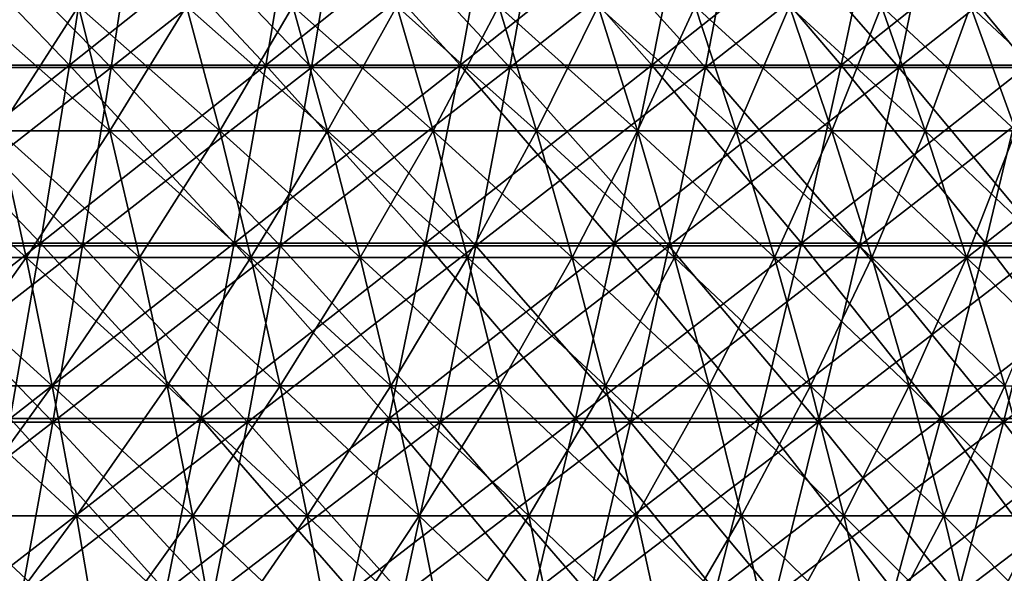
# Model space of a CAD drawing. Header units: millimetres. Extents: x -125 to 125, y -45 to 4025.
# Tile 657 of 755: x 32 to 48, y 3960 to 3969. Entities that reach past the tile are written whole.
import ezdxf

# ---------------------------------------------------------------- set-up
doc = ezdxf.new("R2010")
doc.units = ezdxf.units.MM
doc.header["$LTSCALE"] = 6.999206
for name, color, linetype in [('21', 7, 'CONTINUOUS'), ('22', 7, 'CONTINUOUS'), ('23', 7, 'CONTINUOUS'), ('24', 7, 'CONTINUOUS'), ('26', 7, 'CONTINUOUS'), ('27', 7, 'CONTINUOUS')]:
    doc.layers.add(name, color=color, linetype=linetype)

msp = doc.modelspace()

# ---------------------------------------------------------------- linework, layer by layer
at = {"layer": '21', "color": 7, "linetype": 'CONTINUOUS'}
for points in [[(30.471, 3968.19, 107.094), (33.754, 3968.19, 106.105), (30.868, 3971.128, 108.489), (30.471, 3968.19, 107.094)], [(30.868, 3971.128, 108.489), (33.754, 3968.19, 106.105), (34.194, 3971.128, 107.487), (30.868, 3971.128, 108.489)], [(33.754, 3968.19, 106.105), (37.006, 3968.19, 105.015), (34.194, 3971.128, 107.487), (33.754, 3968.19, 106.105)], [(34.194, 3971.128, 107.487), (37.006, 3968.19, 105.015), (37.488, 3971.128, 106.383), (34.194, 3971.128, 107.487)], [(37.006, 3968.19, 105.015), (40.222, 3968.19, 103.826), (37.488, 3971.128, 106.383), (37.006, 3968.19, 105.015)], [(37.488, 3971.128, 106.383), (40.222, 3968.19, 103.826), (40.746, 3971.128, 105.178), (37.488, 3971.128, 106.383)], [(40.222, 3968.19, 103.826), (43.401, 3968.19, 102.538), (40.746, 3971.128, 105.178), (40.222, 3968.19, 103.826)], [(40.746, 3971.128, 105.178), (43.401, 3968.19, 102.538), (43.966, 3971.128, 103.874), (40.746, 3971.128, 105.178)], [(43.401, 3968.19, 102.538), (46.538, 3968.19, 101.153), (43.966, 3971.128, 103.874), (43.401, 3968.19, 102.538)], [(43.966, 3971.128, 103.874), (46.538, 3968.19, 101.153), (47.144, 3971.128, 102.471), (43.966, 3971.128, 103.874)], [(46.538, 3968.19, 101.153), (49.631, 3968.19, 99.672), (47.144, 3971.128, 102.471), (46.538, 3968.19, 101.153)], [(47.144, 3971.128, 102.471), (49.631, 3968.19, 99.672), (50.277, 3971.128, 100.97), (47.144, 3971.128, 102.471)], [(30.053, 3965.291, 105.625), (33.291, 3965.291, 104.65), (30.471, 3968.19, 107.094), (30.053, 3965.291, 105.625)], [(30.471, 3968.19, 107.094), (33.291, 3965.291, 104.65), (33.754, 3968.19, 106.105), (30.471, 3968.19, 107.094)], [(33.291, 3965.291, 104.65), (36.498, 3965.291, 103.575), (33.754, 3968.19, 106.105), (33.291, 3965.291, 104.65)], [(33.754, 3968.19, 106.105), (36.498, 3965.291, 103.575), (37.006, 3968.19, 105.015), (33.754, 3968.19, 106.105)], [(36.498, 3965.291, 103.575), (39.671, 3965.291, 102.402), (37.006, 3968.19, 105.015), (36.498, 3965.291, 103.575)], [(37.006, 3968.19, 105.015), (39.671, 3965.291, 102.402), (40.222, 3968.19, 103.826), (37.006, 3968.19, 105.015)], [(39.671, 3965.291, 102.402), (42.805, 3965.291, 101.131), (40.222, 3968.19, 103.826), (39.671, 3965.291, 102.402)], [(40.222, 3968.19, 103.826), (42.805, 3965.291, 101.131), (43.401, 3968.19, 102.538), (40.222, 3968.19, 103.826)], [(42.805, 3965.291, 101.131), (45.899, 3965.291, 99.765), (43.401, 3968.19, 102.538), (42.805, 3965.291, 101.131)], [(43.401, 3968.19, 102.538), (45.899, 3965.291, 99.765), (46.538, 3968.19, 101.153), (43.401, 3968.19, 102.538)], [(45.899, 3965.291, 99.765), (48.95, 3965.291, 98.305), (46.538, 3968.19, 101.153), (45.899, 3965.291, 99.765)], [(46.538, 3968.19, 101.153), (48.95, 3965.291, 98.305), (49.631, 3968.19, 99.672), (46.538, 3968.19, 101.153)], [(29.614, 3962.434, 104.084), (32.806, 3962.434, 103.122), (30.053, 3965.291, 105.625), (29.614, 3962.434, 104.084)], [(30.053, 3965.291, 105.625), (32.806, 3962.434, 103.122), (33.291, 3965.291, 104.65), (30.053, 3965.291, 105.625)], [(32.806, 3962.434, 103.122), (35.966, 3962.434, 102.063), (33.291, 3965.291, 104.65), (32.806, 3962.434, 103.122)], [(33.291, 3965.291, 104.65), (35.966, 3962.434, 102.063), (36.498, 3965.291, 103.575), (33.291, 3965.291, 104.65)], [(35.966, 3962.434, 102.063), (39.092, 3962.434, 100.907), (36.498, 3965.291, 103.575), (35.966, 3962.434, 102.063)], [(36.498, 3965.291, 103.575), (39.092, 3962.434, 100.907), (39.671, 3965.291, 102.402), (36.498, 3965.291, 103.575)], [(39.092, 3962.434, 100.907), (42.181, 3962.434, 99.656), (39.671, 3965.291, 102.402), (39.092, 3962.434, 100.907)], [(39.671, 3965.291, 102.402), (42.181, 3962.434, 99.656), (42.805, 3965.291, 101.131), (39.671, 3965.291, 102.402)], [(42.181, 3962.434, 99.656), (45.229, 3962.434, 98.309), (42.805, 3965.291, 101.131), (42.181, 3962.434, 99.656)], [(42.805, 3965.291, 101.131), (45.229, 3962.434, 98.309), (45.899, 3965.291, 99.765), (42.805, 3965.291, 101.131)], [(45.229, 3962.434, 98.309), (48.235, 3962.434, 96.87), (45.899, 3965.291, 99.765), (45.229, 3962.434, 98.309)], [(45.899, 3965.291, 99.765), (48.235, 3962.434, 96.87), (48.95, 3965.291, 98.305), (45.899, 3965.291, 99.765)], [(48.235, 3962.434, 96.87), (51.196, 3962.434, 95.339), (48.95, 3965.291, 98.305), (48.235, 3962.434, 96.87)], [(29.155, 3959.619, 102.471), (32.297, 3959.619, 101.524), (29.614, 3962.434, 104.084), (29.155, 3959.619, 102.471)], [(29.614, 3962.434, 104.084), (32.297, 3959.619, 101.524), (32.806, 3962.434, 103.122), (29.614, 3962.434, 104.084)], [(32.297, 3959.619, 101.524), (35.408, 3959.619, 100.482), (32.806, 3962.434, 103.122), (32.297, 3959.619, 101.524)], [(32.806, 3962.434, 103.122), (35.408, 3959.619, 100.482), (35.966, 3962.434, 102.063), (32.806, 3962.434, 103.122)], [(35.408, 3959.619, 100.482), (38.486, 3959.619, 99.344), (35.966, 3962.434, 102.063), (35.408, 3959.619, 100.482)], [(35.966, 3962.434, 102.063), (38.486, 3959.619, 99.344), (39.092, 3962.434, 100.907), (35.966, 3962.434, 102.063)], [(38.486, 3959.619, 99.344), (41.527, 3959.619, 98.111), (39.092, 3962.434, 100.907), (38.486, 3959.619, 99.344)], [(39.092, 3962.434, 100.907), (41.527, 3959.619, 98.111), (42.181, 3962.434, 99.656), (39.092, 3962.434, 100.907)], [(41.527, 3959.619, 98.111), (44.529, 3959.619, 96.786), (42.181, 3962.434, 99.656), (41.527, 3959.619, 98.111)], [(42.181, 3962.434, 99.656), (44.529, 3959.619, 96.786), (45.229, 3962.434, 98.309), (42.181, 3962.434, 99.656)], [(44.529, 3959.619, 96.786), (47.488, 3959.619, 95.369), (45.229, 3962.434, 98.309), (44.529, 3959.619, 96.786)], [(45.229, 3962.434, 98.309), (47.488, 3959.619, 95.369), (48.235, 3962.434, 96.87), (45.229, 3962.434, 98.309)], [(47.488, 3959.619, 95.369), (50.402, 3959.619, 93.861), (48.235, 3962.434, 96.87), (47.488, 3959.619, 95.369)], [(48.235, 3962.434, 96.87), (50.402, 3959.619, 93.861), (51.196, 3962.434, 95.339), (48.235, 3962.434, 96.87)]]:
    msp.add_3dface(points, dxfattribs=at)
at = {"layer": '22', "color": 7, "linetype": 'CONTINUOUS'}
for points in [[(33.754, 3968.19, -106.105), (30.471, 3968.19, -107.094), (34.194, 3971.128, -107.487), (33.754, 3968.19, -106.105)], [(34.194, 3971.128, -107.487), (30.471, 3968.19, -107.094), (30.868, 3971.128, -108.489), (34.194, 3971.128, -107.487)], [(37.006, 3968.19, -105.015), (33.754, 3968.19, -106.105), (37.488, 3971.128, -106.383), (37.006, 3968.19, -105.015)], [(37.488, 3971.128, -106.383), (33.754, 3968.19, -106.105), (34.194, 3971.128, -107.487), (37.488, 3971.128, -106.383)], [(40.222, 3968.19, -103.826), (37.006, 3968.19, -105.015), (40.746, 3971.128, -105.178), (40.222, 3968.19, -103.826)], [(40.746, 3971.128, -105.178), (37.006, 3968.19, -105.015), (37.488, 3971.128, -106.383), (40.746, 3971.128, -105.178)], [(43.401, 3968.19, -102.538), (40.222, 3968.19, -103.826), (43.966, 3971.128, -103.874), (43.401, 3968.19, -102.538)], [(43.966, 3971.128, -103.874), (40.222, 3968.19, -103.826), (40.746, 3971.128, -105.178), (43.966, 3971.128, -103.874)], [(46.538, 3968.19, -101.153), (43.401, 3968.19, -102.538), (47.144, 3971.128, -102.471), (46.538, 3968.19, -101.153)], [(47.144, 3971.128, -102.471), (43.401, 3968.19, -102.538), (43.966, 3971.128, -103.874), (47.144, 3971.128, -102.471)], [(49.631, 3968.19, -99.672), (46.538, 3968.19, -101.153), (50.277, 3971.128, -100.97), (49.631, 3968.19, -99.672)], [(50.277, 3971.128, -100.97), (46.538, 3968.19, -101.153), (47.144, 3971.128, -102.471), (50.277, 3971.128, -100.97)], [(33.291, 3965.291, -104.65), (30.053, 3965.291, -105.625), (33.754, 3968.19, -106.105), (33.291, 3965.291, -104.65)], [(33.754, 3968.19, -106.105), (30.053, 3965.291, -105.625), (30.471, 3968.19, -107.094), (33.754, 3968.19, -106.105)], [(36.498, 3965.291, -103.575), (33.291, 3965.291, -104.65), (37.006, 3968.19, -105.015), (36.498, 3965.291, -103.575)], [(37.006, 3968.19, -105.015), (33.291, 3965.291, -104.65), (33.754, 3968.19, -106.105), (37.006, 3968.19, -105.015)], [(39.671, 3965.291, -102.402), (36.498, 3965.291, -103.575), (40.222, 3968.19, -103.826), (39.671, 3965.291, -102.402)], [(40.222, 3968.19, -103.826), (36.498, 3965.291, -103.575), (37.006, 3968.19, -105.015), (40.222, 3968.19, -103.826)], [(42.805, 3965.291, -101.131), (39.671, 3965.291, -102.402), (43.401, 3968.19, -102.538), (42.805, 3965.291, -101.131)], [(43.401, 3968.19, -102.538), (39.671, 3965.291, -102.402), (40.222, 3968.19, -103.826), (43.401, 3968.19, -102.538)], [(45.899, 3965.291, -99.765), (42.805, 3965.291, -101.131), (46.538, 3968.19, -101.153), (45.899, 3965.291, -99.765)], [(46.538, 3968.19, -101.153), (42.805, 3965.291, -101.131), (43.401, 3968.19, -102.538), (46.538, 3968.19, -101.153)], [(48.95, 3965.291, -98.305), (45.899, 3965.291, -99.765), (49.631, 3968.19, -99.672), (48.95, 3965.291, -98.305)], [(49.631, 3968.19, -99.672), (45.899, 3965.291, -99.765), (46.538, 3968.19, -101.153), (49.631, 3968.19, -99.672)], [(32.806, 3962.434, -103.122), (29.614, 3962.434, -104.084), (33.291, 3965.291, -104.65), (32.806, 3962.434, -103.122)], [(33.291, 3965.291, -104.65), (29.614, 3962.434, -104.084), (30.053, 3965.291, -105.625), (33.291, 3965.291, -104.65)], [(35.966, 3962.434, -102.063), (32.806, 3962.434, -103.122), (36.498, 3965.291, -103.575), (35.966, 3962.434, -102.063)], [(36.498, 3965.291, -103.575), (32.806, 3962.434, -103.122), (33.291, 3965.291, -104.65), (36.498, 3965.291, -103.575)], [(39.092, 3962.434, -100.907), (35.966, 3962.434, -102.063), (39.671, 3965.291, -102.402), (39.092, 3962.434, -100.907)], [(39.671, 3965.291, -102.402), (35.966, 3962.434, -102.063), (36.498, 3965.291, -103.575), (39.671, 3965.291, -102.402)], [(42.181, 3962.434, -99.656), (39.092, 3962.434, -100.907), (42.805, 3965.291, -101.131), (42.181, 3962.434, -99.656)], [(42.805, 3965.291, -101.131), (39.092, 3962.434, -100.907), (39.671, 3965.291, -102.402), (42.805, 3965.291, -101.131)], [(45.229, 3962.434, -98.309), (42.181, 3962.434, -99.656), (45.899, 3965.291, -99.765), (45.229, 3962.434, -98.309)], [(45.899, 3965.291, -99.765), (42.181, 3962.434, -99.656), (42.805, 3965.291, -101.131), (45.899, 3965.291, -99.765)], [(48.235, 3962.434, -96.87), (45.229, 3962.434, -98.309), (48.95, 3965.291, -98.305), (48.235, 3962.434, -96.87)], [(48.95, 3965.291, -98.305), (45.229, 3962.434, -98.309), (45.899, 3965.291, -99.765), (48.95, 3965.291, -98.305)], [(51.196, 3962.434, -95.339), (48.235, 3962.434, -96.87), (51.954, 3965.291, -96.75), (51.196, 3962.434, -95.339)], [(51.954, 3965.291, -96.75), (48.235, 3962.434, -96.87), (48.95, 3965.291, -98.305), (51.954, 3965.291, -96.75)], [(32.297, 3959.619, -101.524), (29.155, 3959.619, -102.471), (32.806, 3962.434, -103.122), (32.297, 3959.619, -101.524)], [(32.806, 3962.434, -103.122), (29.155, 3959.619, -102.471), (29.614, 3962.434, -104.084), (32.806, 3962.434, -103.122)], [(35.408, 3959.619, -100.482), (32.297, 3959.619, -101.524), (35.966, 3962.434, -102.063), (35.408, 3959.619, -100.482)], [(35.966, 3962.434, -102.063), (32.297, 3959.619, -101.524), (32.806, 3962.434, -103.122), (35.966, 3962.434, -102.063)], [(38.486, 3959.619, -99.344), (35.408, 3959.619, -100.482), (39.092, 3962.434, -100.907), (38.486, 3959.619, -99.344)], [(39.092, 3962.434, -100.907), (35.408, 3959.619, -100.482), (35.966, 3962.434, -102.063), (39.092, 3962.434, -100.907)], [(41.527, 3959.619, -98.111), (38.486, 3959.619, -99.344), (42.181, 3962.434, -99.656), (41.527, 3959.619, -98.111)], [(42.181, 3962.434, -99.656), (38.486, 3959.619, -99.344), (39.092, 3962.434, -100.907), (42.181, 3962.434, -99.656)], [(44.529, 3959.619, -96.786), (41.527, 3959.619, -98.111), (45.229, 3962.434, -98.309), (44.529, 3959.619, -96.786)], [(45.229, 3962.434, -98.309), (41.527, 3959.619, -98.111), (42.181, 3962.434, -99.656), (45.229, 3962.434, -98.309)], [(47.488, 3959.619, -95.369), (44.529, 3959.619, -96.786), (48.235, 3962.434, -96.87), (47.488, 3959.619, -95.369)], [(48.235, 3962.434, -96.87), (44.529, 3959.619, -96.786), (45.229, 3962.434, -98.309), (48.235, 3962.434, -96.87)], [(50.402, 3959.619, -93.861), (47.488, 3959.619, -95.369), (51.196, 3962.434, -95.339), (50.402, 3959.619, -93.861)], [(51.196, 3962.434, -95.339), (47.488, 3959.619, -95.369), (48.235, 3962.434, -96.87), (51.196, 3962.434, -95.339)]]:
    msp.add_3dface(points, dxfattribs=at)
at = {"layer": '23', "color": 7, "linetype": 'CONTINUOUS'}
for points in [[(29.86, 3968.223, -104.947), (33.078, 3968.223, -103.977), (30.263, 3971.152, -106.365), (29.86, 3968.223, -104.947)], [(30.263, 3971.152, -106.365), (33.078, 3968.223, -103.977), (33.525, 3971.152, -105.382), (30.263, 3971.152, -106.365)], [(33.078, 3968.223, -103.977), (36.264, 3968.223, -102.909), (33.525, 3971.152, -105.382), (33.078, 3968.223, -103.977)], [(33.525, 3971.152, -105.382), (36.264, 3968.223, -102.909), (36.754, 3971.152, -104.3), (33.525, 3971.152, -105.382)], [(36.264, 3968.223, -102.909), (39.416, 3968.223, -101.744), (36.754, 3971.152, -104.3), (36.264, 3968.223, -102.909)], [(36.754, 3971.152, -104.3), (39.416, 3968.223, -101.744), (39.948, 3971.152, -103.119), (36.754, 3971.152, -104.3)], [(39.416, 3968.223, -101.744), (42.53, 3968.223, -100.482), (39.948, 3971.152, -103.119), (39.416, 3968.223, -101.744)], [(39.948, 3971.152, -103.119), (42.53, 3968.223, -100.482), (43.105, 3971.152, -101.84), (39.948, 3971.152, -103.119)], [(42.53, 3968.223, -100.482), (45.604, 3968.223, -99.124), (43.105, 3971.152, -101.84), (42.53, 3968.223, -100.482)], [(43.105, 3971.152, -101.84), (45.604, 3968.223, -99.124), (46.221, 3971.152, -100.464), (43.105, 3971.152, -101.84)], [(45.604, 3968.223, -99.124), (48.635, 3968.223, -97.673), (46.221, 3971.152, -100.464), (45.604, 3968.223, -99.124)], [(46.221, 3971.152, -100.464), (48.635, 3968.223, -97.673), (49.293, 3971.152, -98.993), (46.221, 3971.152, -100.464)], [(29.435, 3965.335, -103.454), (32.607, 3965.335, -102.498), (29.86, 3968.223, -104.947), (29.435, 3965.335, -103.454)], [(29.86, 3968.223, -104.947), (32.607, 3965.335, -102.498), (33.078, 3968.223, -103.977), (29.86, 3968.223, -104.947)], [(32.607, 3965.335, -102.498), (35.748, 3965.335, -101.445), (33.078, 3968.223, -103.977), (32.607, 3965.335, -102.498)], [(33.078, 3968.223, -103.977), (35.748, 3965.335, -101.445), (36.264, 3968.223, -102.909), (33.078, 3968.223, -103.977)], [(35.748, 3965.335, -101.445), (38.855, 3965.335, -100.297), (36.264, 3968.223, -102.909), (35.748, 3965.335, -101.445)], [(36.264, 3968.223, -102.909), (38.855, 3965.335, -100.297), (39.416, 3968.223, -101.744), (36.264, 3968.223, -102.909)], [(38.855, 3965.335, -100.297), (41.925, 3965.335, -99.052), (39.416, 3968.223, -101.744), (38.855, 3965.335, -100.297)], [(39.416, 3968.223, -101.744), (41.925, 3965.335, -99.052), (42.53, 3968.223, -100.482), (39.416, 3968.223, -101.744)], [(41.925, 3965.335, -99.052), (44.956, 3965.335, -97.714), (42.53, 3968.223, -100.482), (41.925, 3965.335, -99.052)], [(42.53, 3968.223, -100.482), (44.956, 3965.335, -97.714), (45.604, 3968.223, -99.124), (42.53, 3968.223, -100.482)], [(44.956, 3965.335, -97.714), (47.944, 3965.335, -96.284), (45.604, 3968.223, -99.124), (44.956, 3965.335, -97.714)], [(45.604, 3968.223, -99.124), (47.944, 3965.335, -96.284), (48.635, 3968.223, -97.673), (45.604, 3968.223, -99.124)], [(47.944, 3965.335, -96.284), (50.886, 3965.335, -94.761), (48.635, 3968.223, -97.673), (47.944, 3965.335, -96.284)], [(29.435, 3965.335, -103.454), (32.113, 3962.489, -100.946), (32.607, 3965.335, -102.498), (29.435, 3965.335, -103.454)], [(32.113, 3962.489, -100.946), (35.207, 3962.489, -99.91), (32.607, 3965.335, -102.498), (32.113, 3962.489, -100.946)], [(32.607, 3965.335, -102.498), (35.207, 3962.489, -99.91), (35.748, 3965.335, -101.445), (32.607, 3965.335, -102.498)], [(35.207, 3962.489, -99.91), (38.267, 3962.489, -98.778), (35.748, 3965.335, -101.445), (35.207, 3962.489, -99.91)], [(35.748, 3965.335, -101.445), (38.267, 3962.489, -98.778), (38.855, 3965.335, -100.297), (35.748, 3965.335, -101.445)], [(38.267, 3962.489, -98.778), (41.291, 3962.489, -97.553), (38.855, 3965.335, -100.297), (38.267, 3962.489, -98.778)], [(38.855, 3965.335, -100.297), (41.291, 3962.489, -97.553), (41.925, 3965.335, -99.052), (38.855, 3965.335, -100.297)], [(41.291, 3962.489, -97.553), (44.275, 3962.489, -96.235), (41.925, 3965.335, -99.052), (41.291, 3962.489, -97.553)], [(41.925, 3965.335, -99.052), (44.275, 3962.489, -96.235), (44.956, 3965.335, -97.714), (41.925, 3965.335, -99.052)], [(44.275, 3962.489, -96.235), (47.218, 3962.489, -94.826), (44.956, 3965.335, -97.714), (44.275, 3962.489, -96.235)], [(44.956, 3965.335, -97.714), (47.218, 3962.489, -94.826), (47.944, 3965.335, -96.284), (44.956, 3965.335, -97.714)], [(47.218, 3962.489, -94.826), (50.115, 3962.489, -93.327), (47.944, 3965.335, -96.284), (47.218, 3962.489, -94.826)], [(47.944, 3965.335, -96.284), (50.115, 3962.489, -93.327), (50.886, 3965.335, -94.761), (47.944, 3965.335, -96.284)], [(31.597, 3959.688, -99.323), (34.641, 3959.688, -98.303), (32.113, 3962.489, -100.946), (31.597, 3959.688, -99.323)], [(32.113, 3962.489, -100.946), (34.641, 3959.688, -98.303), (35.207, 3962.489, -99.91), (32.113, 3962.489, -100.946)], [(34.641, 3959.688, -98.303), (37.651, 3959.688, -97.189), (35.207, 3962.489, -99.91), (34.641, 3959.688, -98.303)], [(35.207, 3962.489, -99.91), (37.651, 3959.688, -97.189), (38.267, 3962.489, -98.778), (35.207, 3962.489, -99.91)], [(37.651, 3959.688, -97.189), (40.626, 3959.688, -95.984), (38.267, 3962.489, -98.778), (37.651, 3959.688, -97.189)], [(38.267, 3962.489, -98.778), (40.626, 3959.688, -95.984), (41.291, 3962.489, -97.553), (38.267, 3962.489, -98.778)], [(40.626, 3959.688, -95.984), (43.563, 3959.688, -94.687), (41.291, 3962.489, -97.553), (40.626, 3959.688, -95.984)], [(41.291, 3962.489, -97.553), (43.563, 3959.688, -94.687), (44.275, 3962.489, -96.235), (41.291, 3962.489, -97.553)], [(43.563, 3959.688, -94.687), (46.458, 3959.688, -93.301), (44.275, 3962.489, -96.235), (43.563, 3959.688, -94.687)], [(44.275, 3962.489, -96.235), (46.458, 3959.688, -93.301), (47.218, 3962.489, -94.826), (44.275, 3962.489, -96.235)], [(46.458, 3959.688, -93.301), (49.309, 3959.688, -91.826), (47.218, 3962.489, -94.826), (46.458, 3959.688, -93.301)], [(47.218, 3962.489, -94.826), (49.309, 3959.688, -91.826), (50.115, 3962.489, -93.327), (47.218, 3962.489, -94.826)]]:
    msp.add_3dface(points, dxfattribs=at)
at = {"layer": '24', "color": 7, "linetype": 'CONTINUOUS'}
for points in [[(33.078, 3968.223, 103.977), (29.86, 3968.223, 104.947), (33.525, 3971.152, 105.382), (33.078, 3968.223, 103.977)], [(33.525, 3971.152, 105.382), (29.86, 3968.223, 104.947), (30.263, 3971.152, 106.365), (33.525, 3971.152, 105.382)], [(36.264, 3968.223, 102.909), (33.078, 3968.223, 103.977), (36.754, 3971.152, 104.3), (36.264, 3968.223, 102.909)], [(36.754, 3971.152, 104.3), (33.078, 3968.223, 103.977), (33.525, 3971.152, 105.382), (36.754, 3971.152, 104.3)], [(39.416, 3968.223, 101.744), (36.264, 3968.223, 102.909), (39.948, 3971.152, 103.119), (39.416, 3968.223, 101.744)], [(39.948, 3971.152, 103.119), (36.264, 3968.223, 102.909), (36.754, 3971.152, 104.3), (39.948, 3971.152, 103.119)], [(42.53, 3968.223, 100.482), (39.416, 3968.223, 101.744), (43.105, 3971.152, 101.84), (42.53, 3968.223, 100.482)], [(43.105, 3971.152, 101.84), (39.416, 3968.223, 101.744), (39.948, 3971.152, 103.119), (43.105, 3971.152, 101.84)], [(45.604, 3968.223, 99.124), (42.53, 3968.223, 100.482), (46.221, 3971.152, 100.464), (45.604, 3968.223, 99.124)], [(46.221, 3971.152, 100.464), (42.53, 3968.223, 100.482), (43.105, 3971.152, 101.84), (46.221, 3971.152, 100.464)], [(48.635, 3968.223, 97.673), (45.604, 3968.223, 99.124), (49.293, 3971.152, 98.993), (48.635, 3968.223, 97.673)], [(49.293, 3971.152, 98.993), (45.604, 3968.223, 99.124), (46.221, 3971.152, 100.464), (49.293, 3971.152, 98.993)], [(32.607, 3965.335, 102.498), (29.435, 3965.335, 103.454), (33.078, 3968.223, 103.977), (32.607, 3965.335, 102.498)], [(33.078, 3968.223, 103.977), (29.435, 3965.335, 103.454), (29.86, 3968.223, 104.947), (33.078, 3968.223, 103.977)], [(35.748, 3965.335, 101.445), (32.607, 3965.335, 102.498), (36.264, 3968.223, 102.909), (35.748, 3965.335, 101.445)], [(36.264, 3968.223, 102.909), (32.607, 3965.335, 102.498), (33.078, 3968.223, 103.977), (36.264, 3968.223, 102.909)], [(38.855, 3965.335, 100.297), (35.748, 3965.335, 101.445), (39.416, 3968.223, 101.744), (38.855, 3965.335, 100.297)], [(39.416, 3968.223, 101.744), (35.748, 3965.335, 101.445), (36.264, 3968.223, 102.909), (39.416, 3968.223, 101.744)], [(41.925, 3965.335, 99.052), (38.855, 3965.335, 100.297), (42.53, 3968.223, 100.482), (41.925, 3965.335, 99.052)], [(42.53, 3968.223, 100.482), (38.855, 3965.335, 100.297), (39.416, 3968.223, 101.744), (42.53, 3968.223, 100.482)], [(44.956, 3965.335, 97.714), (41.925, 3965.335, 99.052), (45.604, 3968.223, 99.124), (44.956, 3965.335, 97.714)], [(45.604, 3968.223, 99.124), (41.925, 3965.335, 99.052), (42.53, 3968.223, 100.482), (45.604, 3968.223, 99.124)], [(47.944, 3965.335, 96.284), (44.956, 3965.335, 97.714), (48.635, 3968.223, 97.673), (47.944, 3965.335, 96.284)], [(48.635, 3968.223, 97.673), (44.956, 3965.335, 97.714), (45.604, 3968.223, 99.124), (48.635, 3968.223, 97.673)], [(50.886, 3965.335, 94.761), (47.944, 3965.335, 96.284), (51.62, 3968.223, 96.129), (50.886, 3965.335, 94.761)], [(51.62, 3968.223, 96.129), (47.944, 3965.335, 96.284), (48.635, 3968.223, 97.673), (51.62, 3968.223, 96.129)], [(32.113, 3962.489, 100.946), (28.989, 3962.489, 101.887), (32.607, 3965.335, 102.498), (32.113, 3962.489, 100.946)], [(32.607, 3965.335, 102.498), (28.989, 3962.489, 101.887), (29.435, 3965.335, 103.454), (32.607, 3965.335, 102.498)], [(35.207, 3962.489, 99.91), (32.113, 3962.489, 100.946), (35.748, 3965.335, 101.445), (35.207, 3962.489, 99.91)], [(35.748, 3965.335, 101.445), (32.113, 3962.489, 100.946), (32.607, 3965.335, 102.498), (35.748, 3965.335, 101.445)], [(38.267, 3962.489, 98.778), (35.207, 3962.489, 99.91), (38.855, 3965.335, 100.297), (38.267, 3962.489, 98.778)], [(38.855, 3965.335, 100.297), (35.207, 3962.489, 99.91), (35.748, 3965.335, 101.445), (38.855, 3965.335, 100.297)], [(41.291, 3962.489, 97.553), (38.267, 3962.489, 98.778), (41.925, 3965.335, 99.052), (41.291, 3962.489, 97.553)], [(41.925, 3965.335, 99.052), (38.267, 3962.489, 98.778), (38.855, 3965.335, 100.297), (41.925, 3965.335, 99.052)], [(44.275, 3962.489, 96.235), (41.291, 3962.489, 97.553), (44.956, 3965.335, 97.714), (44.275, 3962.489, 96.235)], [(44.956, 3965.335, 97.714), (41.291, 3962.489, 97.553), (41.925, 3965.335, 99.052), (44.956, 3965.335, 97.714)], [(47.218, 3962.489, 94.826), (44.275, 3962.489, 96.235), (47.944, 3965.335, 96.284), (47.218, 3962.489, 94.826)], [(47.944, 3965.335, 96.284), (44.275, 3962.489, 96.235), (44.956, 3965.335, 97.714), (47.944, 3965.335, 96.284)], [(50.115, 3962.489, 93.327), (47.218, 3962.489, 94.826), (50.886, 3965.335, 94.761), (50.115, 3962.489, 93.327)], [(50.886, 3965.335, 94.761), (47.218, 3962.489, 94.826), (47.944, 3965.335, 96.284), (50.886, 3965.335, 94.761)], [(34.641, 3959.688, 98.303), (31.597, 3959.688, 99.323), (35.207, 3962.489, 99.91), (34.641, 3959.688, 98.303)], [(35.207, 3962.489, 99.91), (31.597, 3959.688, 99.323), (32.113, 3962.489, 100.946), (35.207, 3962.489, 99.91)], [(37.651, 3959.688, 97.189), (34.641, 3959.688, 98.303), (38.267, 3962.489, 98.778), (37.651, 3959.688, 97.189)], [(38.267, 3962.489, 98.778), (34.641, 3959.688, 98.303), (35.207, 3962.489, 99.91), (38.267, 3962.489, 98.778)], [(40.626, 3959.688, 95.984), (37.651, 3959.688, 97.189), (41.291, 3962.489, 97.553), (40.626, 3959.688, 95.984)], [(41.291, 3962.489, 97.553), (37.651, 3959.688, 97.189), (38.267, 3962.489, 98.778), (41.291, 3962.489, 97.553)], [(43.563, 3959.688, 94.687), (40.626, 3959.688, 95.984), (44.275, 3962.489, 96.235), (43.563, 3959.688, 94.687)], [(44.275, 3962.489, 96.235), (40.626, 3959.688, 95.984), (41.291, 3962.489, 97.553), (44.275, 3962.489, 96.235)], [(46.458, 3959.688, 93.301), (43.563, 3959.688, 94.687), (47.218, 3962.489, 94.826), (46.458, 3959.688, 93.301)], [(47.218, 3962.489, 94.826), (43.563, 3959.688, 94.687), (44.275, 3962.489, 96.235), (47.218, 3962.489, 94.826)], [(49.309, 3959.688, 91.826), (46.458, 3959.688, 93.301), (50.115, 3962.489, 93.327), (49.309, 3959.688, 91.826)], [(50.115, 3962.489, 93.327), (46.458, 3959.688, 93.301), (47.218, 3962.489, 94.826), (50.115, 3962.489, 93.327)]]:
    msp.add_3dface(points, dxfattribs=at)
at = {"layer": '26', "color": 7, "linetype": 'CONTINUOUS'}
for points in [[(31.918, 3967.159, 59.439), (33.734, 3967.159, 58.428), (31.435, 3969.184, 58.54), (31.918, 3967.159, 59.439)], [(31.435, 3969.184, 58.54), (33.734, 3967.159, 58.428), (33.223, 3969.184, 57.544), (31.435, 3969.184, 58.54)], [(33.734, 3967.159, 58.428), (35.517, 3967.159, 57.362), (33.223, 3969.184, 57.544), (33.734, 3967.159, 58.428)], [(33.223, 3969.184, 57.544), (35.517, 3967.159, 57.362), (34.979, 3969.184, 56.494), (33.223, 3969.184, 57.544)], [(35.517, 3967.159, 57.362), (37.267, 3967.159, 56.241), (34.979, 3969.184, 56.494), (35.517, 3967.159, 57.362)], [(34.979, 3969.184, 56.494), (37.267, 3967.159, 56.241), (36.702, 3969.184, 55.39), (34.979, 3969.184, 56.494)], [(37.267, 3967.159, 56.241), (38.981, 3967.159, 55.067), (36.702, 3969.184, 55.39), (37.267, 3967.159, 56.241)], [(36.702, 3969.184, 55.39), (38.981, 3967.159, 55.067), (38.391, 3969.184, 54.233), (36.702, 3969.184, 55.39)], [(38.981, 3967.159, 55.067), (40.658, 3967.159, 53.84), (38.391, 3969.184, 54.233), (38.981, 3967.159, 55.067)], [(38.391, 3969.184, 54.233), (40.658, 3967.159, 53.84), (40.043, 3969.184, 53.025), (38.391, 3969.184, 54.233)], [(40.658, 3967.159, 53.84), (42.297, 3967.159, 52.562), (40.043, 3969.184, 53.025), (40.658, 3967.159, 53.84)], [(40.043, 3969.184, 53.025), (42.297, 3967.159, 52.562), (41.657, 3969.184, 51.767), (40.043, 3969.184, 53.025)], [(42.297, 3967.159, 52.562), (43.895, 3967.159, 51.235), (41.657, 3969.184, 51.767), (42.297, 3967.159, 52.562)], [(41.657, 3969.184, 51.767), (43.895, 3967.159, 51.235), (43.231, 3969.184, 50.459), (41.657, 3969.184, 51.767)], [(43.895, 3967.159, 51.235), (45.452, 3967.159, 49.859), (43.231, 3969.184, 50.459), (43.895, 3967.159, 51.235)], [(43.231, 3969.184, 50.459), (45.452, 3967.159, 49.859), (44.764, 3969.184, 49.104), (43.231, 3969.184, 50.459)], [(45.452, 3967.159, 49.859), (46.966, 3967.159, 48.436), (44.764, 3969.184, 49.104), (45.452, 3967.159, 49.859)], [(44.764, 3969.184, 49.104), (46.966, 3967.159, 48.436), (46.255, 3969.184, 47.702), (44.764, 3969.184, 49.104)], [(46.966, 3967.159, 48.436), (48.436, 3967.159, 46.966), (46.255, 3969.184, 47.702), (46.966, 3967.159, 48.436)], [(46.255, 3969.184, 47.702), (48.436, 3967.159, 46.966), (47.702, 3969.184, 46.255), (46.255, 3969.184, 47.702)], [(48.436, 3967.159, 46.966), (49.859, 3967.159, 45.452), (47.702, 3969.184, 46.255), (48.436, 3967.159, 46.966)], [(47.702, 3969.184, 46.255), (49.859, 3967.159, 45.452), (49.104, 3969.184, 44.764), (47.702, 3969.184, 46.255)], [(30.5, 3965.105, 61.253), (32.372, 3965.105, 60.285), (30.073, 3967.159, 60.394), (30.5, 3965.105, 61.253)], [(30.073, 3967.159, 60.394), (32.372, 3965.105, 60.285), (31.918, 3967.159, 59.439), (30.073, 3967.159, 60.394)], [(32.372, 3965.105, 60.285), (34.213, 3965.105, 59.259), (31.918, 3967.159, 59.439), (32.372, 3965.105, 60.285)], [(31.918, 3967.159, 59.439), (34.213, 3965.105, 59.259), (33.734, 3967.159, 58.428), (31.918, 3967.159, 59.439)], [(34.213, 3965.105, 59.259), (36.022, 3965.105, 58.178), (33.734, 3967.159, 58.428), (34.213, 3965.105, 59.259)], [(33.734, 3967.159, 58.428), (36.022, 3965.105, 58.178), (35.517, 3967.159, 57.362), (33.734, 3967.159, 58.428)], [(36.022, 3965.105, 58.178), (37.797, 3965.105, 57.041), (35.517, 3967.159, 57.362), (36.022, 3965.105, 58.178)], [(35.517, 3967.159, 57.362), (37.797, 3965.105, 57.041), (37.267, 3967.159, 56.241), (35.517, 3967.159, 57.362)], [(37.797, 3965.105, 57.041), (39.535, 3965.105, 55.85), (37.267, 3967.159, 56.241), (37.797, 3965.105, 57.041)], [(37.267, 3967.159, 56.241), (39.535, 3965.105, 55.85), (38.981, 3967.159, 55.067), (37.267, 3967.159, 56.241)], [(39.535, 3965.105, 55.85), (41.236, 3965.105, 54.606), (38.981, 3967.159, 55.067), (39.535, 3965.105, 55.85)], [(38.981, 3967.159, 55.067), (41.236, 3965.105, 54.606), (40.658, 3967.159, 53.84), (38.981, 3967.159, 55.067)], [(41.236, 3965.105, 54.606), (42.898, 3965.105, 53.31), (40.658, 3967.159, 53.84), (41.236, 3965.105, 54.606)], [(40.658, 3967.159, 53.84), (42.898, 3965.105, 53.31), (42.297, 3967.159, 52.562), (40.658, 3967.159, 53.84)], [(42.898, 3965.105, 53.31), (44.52, 3965.105, 51.964), (42.297, 3967.159, 52.562), (42.898, 3965.105, 53.31)], [(42.297, 3967.159, 52.562), (44.52, 3965.105, 51.964), (43.895, 3967.159, 51.235), (42.297, 3967.159, 52.562)], [(44.52, 3965.105, 51.964), (46.099, 3965.105, 50.568), (43.895, 3967.159, 51.235), (44.52, 3965.105, 51.964)], [(43.895, 3967.159, 51.235), (46.099, 3965.105, 50.568), (45.452, 3967.159, 49.859), (43.895, 3967.159, 51.235)], [(46.099, 3965.105, 50.568), (47.634, 3965.105, 49.124), (45.452, 3967.159, 49.859), (46.099, 3965.105, 50.568)], [(45.452, 3967.159, 49.859), (47.634, 3965.105, 49.124), (46.966, 3967.159, 48.436), (45.452, 3967.159, 49.859)], [(47.634, 3965.105, 49.124), (49.124, 3965.105, 47.634), (46.966, 3967.159, 48.436), (47.634, 3965.105, 49.124)], [(46.966, 3967.159, 48.436), (49.124, 3965.105, 47.634), (48.436, 3967.159, 46.966), (46.966, 3967.159, 48.436)], [(30.9, 3963.022, 62.056), (32.797, 3963.022, 61.075), (30.5, 3965.105, 61.253), (30.9, 3963.022, 62.056)], [(30.5, 3965.105, 61.253), (32.797, 3963.022, 61.075), (32.372, 3965.105, 60.285), (30.5, 3965.105, 61.253)], [(32.797, 3963.022, 61.075), (34.662, 3963.022, 60.036), (32.372, 3965.105, 60.285), (32.797, 3963.022, 61.075)], [(32.372, 3965.105, 60.285), (34.662, 3963.022, 60.036), (34.213, 3965.105, 59.259), (32.372, 3965.105, 60.285)], [(34.662, 3963.022, 60.036), (36.494, 3963.022, 58.94), (34.213, 3965.105, 59.259), (34.662, 3963.022, 60.036)], [(34.213, 3965.105, 59.259), (36.494, 3963.022, 58.94), (36.022, 3965.105, 58.178), (34.213, 3965.105, 59.259)], [(36.494, 3963.022, 58.94), (38.292, 3963.022, 57.789), (36.022, 3965.105, 58.178), (36.494, 3963.022, 58.94)], [(36.022, 3965.105, 58.178), (38.292, 3963.022, 57.789), (37.797, 3965.105, 57.041), (36.022, 3965.105, 58.178)], [(38.292, 3963.022, 57.789), (40.054, 3963.022, 56.582), (37.797, 3965.105, 57.041), (38.292, 3963.022, 57.789)], [(37.797, 3965.105, 57.041), (40.054, 3963.022, 56.582), (39.535, 3965.105, 55.85), (37.797, 3965.105, 57.041)], [(40.054, 3963.022, 56.582), (41.777, 3963.022, 55.322), (39.535, 3965.105, 55.85), (40.054, 3963.022, 56.582)], [(39.535, 3965.105, 55.85), (41.777, 3963.022, 55.322), (41.236, 3965.105, 54.606), (39.535, 3965.105, 55.85)], [(41.777, 3963.022, 55.322), (43.461, 3963.022, 54.009), (41.236, 3965.105, 54.606), (41.777, 3963.022, 55.322)], [(41.236, 3965.105, 54.606), (43.461, 3963.022, 54.009), (42.898, 3965.105, 53.31), (41.236, 3965.105, 54.606)], [(43.461, 3963.022, 54.009), (45.103, 3963.022, 52.645), (42.898, 3965.105, 53.31), (43.461, 3963.022, 54.009)], [(42.898, 3965.105, 53.31), (45.103, 3963.022, 52.645), (44.52, 3965.105, 51.964), (42.898, 3965.105, 53.31)], [(45.103, 3963.022, 52.645), (46.703, 3963.022, 51.231), (44.52, 3965.105, 51.964), (45.103, 3963.022, 52.645)], [(44.52, 3965.105, 51.964), (46.703, 3963.022, 51.231), (46.099, 3965.105, 50.568), (44.52, 3965.105, 51.964)], [(46.703, 3963.022, 51.231), (48.259, 3963.022, 49.768), (46.099, 3965.105, 50.568), (46.703, 3963.022, 51.231)], [(46.099, 3965.105, 50.568), (48.259, 3963.022, 49.768), (47.634, 3965.105, 49.124), (46.099, 3965.105, 50.568)], [(48.259, 3963.022, 49.768), (49.768, 3963.022, 48.259), (47.634, 3965.105, 49.124), (48.259, 3963.022, 49.768)], [(47.634, 3965.105, 49.124), (49.768, 3963.022, 48.259), (49.124, 3965.105, 47.634), (47.634, 3965.105, 49.124)], [(31.272, 3960.913, 62.802), (33.191, 3960.913, 61.81), (30.9, 3963.022, 62.056), (31.272, 3960.913, 62.802)], [(30.9, 3963.022, 62.056), (33.191, 3960.913, 61.81), (32.797, 3963.022, 61.075), (30.9, 3963.022, 62.056)], [(33.191, 3960.913, 61.81), (35.079, 3960.913, 60.758), (32.797, 3963.022, 61.075), (33.191, 3960.913, 61.81)], [(32.797, 3963.022, 61.075), (35.079, 3960.913, 60.758), (34.662, 3963.022, 60.036), (32.797, 3963.022, 61.075)], [(35.079, 3960.913, 60.758), (36.933, 3960.913, 59.649), (34.662, 3963.022, 60.036), (35.079, 3960.913, 60.758)], [(34.662, 3963.022, 60.036), (36.933, 3960.913, 59.649), (36.494, 3963.022, 58.94), (34.662, 3963.022, 60.036)], [(36.933, 3960.913, 59.649), (38.753, 3960.913, 58.483), (36.494, 3963.022, 58.94), (36.933, 3960.913, 59.649)], [(36.494, 3963.022, 58.94), (38.753, 3960.913, 58.483), (38.292, 3963.022, 57.789), (36.494, 3963.022, 58.94)], [(38.753, 3960.913, 58.483), (40.535, 3960.913, 57.262), (38.292, 3963.022, 57.789), (38.753, 3960.913, 58.483)], [(38.292, 3963.022, 57.789), (40.535, 3960.913, 57.262), (40.054, 3963.022, 56.582), (38.292, 3963.022, 57.789)], [(40.535, 3960.913, 57.262), (42.279, 3960.913, 55.987), (40.054, 3963.022, 56.582), (40.535, 3960.913, 57.262)], [(40.054, 3963.022, 56.582), (42.279, 3960.913, 55.987), (41.777, 3963.022, 55.322), (40.054, 3963.022, 56.582)], [(42.279, 3960.913, 55.987), (43.983, 3960.913, 54.658), (41.777, 3963.022, 55.322), (42.279, 3960.913, 55.987)], [(41.777, 3963.022, 55.322), (43.983, 3960.913, 54.658), (43.461, 3963.022, 54.009), (41.777, 3963.022, 55.322)], [(43.983, 3960.913, 54.658), (45.646, 3960.913, 53.278), (43.461, 3963.022, 54.009), (43.983, 3960.913, 54.658)], [(43.461, 3963.022, 54.009), (45.646, 3960.913, 53.278), (45.103, 3963.022, 52.645), (43.461, 3963.022, 54.009)], [(45.646, 3960.913, 53.278), (47.265, 3960.913, 51.847), (45.103, 3963.022, 52.645), (45.646, 3960.913, 53.278)], [(45.103, 3963.022, 52.645), (47.265, 3960.913, 51.847), (46.703, 3963.022, 51.231), (45.103, 3963.022, 52.645)], [(47.265, 3960.913, 51.847), (48.839, 3960.913, 50.367), (46.703, 3963.022, 51.231), (47.265, 3960.913, 51.847)], [(46.703, 3963.022, 51.231), (48.839, 3960.913, 50.367), (48.259, 3963.022, 49.768), (46.703, 3963.022, 51.231)], [(31.615, 3958.78, 63.491), (33.555, 3958.78, 62.488), (31.272, 3960.913, 62.802), (31.615, 3958.78, 63.491)], [(31.272, 3960.913, 62.802), (33.555, 3958.78, 62.488), (33.191, 3960.913, 61.81), (31.272, 3960.913, 62.802)], [(33.555, 3958.78, 62.488), (35.463, 3958.78, 61.425), (33.191, 3960.913, 61.81), (33.555, 3958.78, 62.488)], [(33.191, 3960.913, 61.81), (35.463, 3958.78, 61.425), (35.079, 3960.913, 60.758), (33.191, 3960.913, 61.81)], [(35.463, 3958.78, 61.425), (37.338, 3958.78, 60.303), (35.079, 3960.913, 60.758), (35.463, 3958.78, 61.425)], [(35.079, 3960.913, 60.758), (37.338, 3958.78, 60.303), (36.933, 3960.913, 59.649), (35.079, 3960.913, 60.758)], [(37.338, 3958.78, 60.303), (39.178, 3958.78, 59.125), (36.933, 3960.913, 59.649), (37.338, 3958.78, 60.303)], [(36.933, 3960.913, 59.649), (39.178, 3958.78, 59.125), (38.753, 3960.913, 58.483), (36.933, 3960.913, 59.649)], [(39.178, 3958.78, 59.125), (40.98, 3958.78, 57.89), (38.753, 3960.913, 58.483), (39.178, 3958.78, 59.125)], [(38.753, 3960.913, 58.483), (40.98, 3958.78, 57.89), (40.535, 3960.913, 57.262), (38.753, 3960.913, 58.483)], [(40.98, 3958.78, 57.89), (42.743, 3958.78, 56.601), (40.535, 3960.913, 57.262), (40.98, 3958.78, 57.89)], [(40.535, 3960.913, 57.262), (42.743, 3958.78, 56.601), (42.279, 3960.913, 55.987), (40.535, 3960.913, 57.262)], [(42.743, 3958.78, 56.601), (44.466, 3958.78, 55.258), (42.279, 3960.913, 55.987), (42.743, 3958.78, 56.601)], [(42.279, 3960.913, 55.987), (44.466, 3958.78, 55.258), (43.983, 3960.913, 54.658), (42.279, 3960.913, 55.987)], [(44.466, 3958.78, 55.258), (46.146, 3958.78, 53.862), (43.983, 3960.913, 54.658), (44.466, 3958.78, 55.258)], [(43.983, 3960.913, 54.658), (46.146, 3958.78, 53.862), (45.646, 3960.913, 53.278), (43.983, 3960.913, 54.658)], [(46.146, 3958.78, 53.862), (47.783, 3958.78, 52.416), (45.646, 3960.913, 53.278), (46.146, 3958.78, 53.862)], [(45.646, 3960.913, 53.278), (47.783, 3958.78, 52.416), (47.265, 3960.913, 51.847), (45.646, 3960.913, 53.278)], [(47.783, 3958.78, 52.416), (49.375, 3958.78, 50.919), (47.265, 3960.913, 51.847), (47.783, 3958.78, 52.416)], [(47.265, 3960.913, 51.847), (49.375, 3958.78, 50.919), (48.839, 3960.913, 50.367), (47.265, 3960.913, 51.847)]]:
    msp.add_3dface(points, dxfattribs=at)
at = {"layer": '27', "color": 7, "linetype": 'CONTINUOUS'}
for points in [[(33.223, 3969.184, -57.544), (31.918, 3967.159, -59.439), (31.435, 3969.184, -58.54), (33.223, 3969.184, -57.544)], [(33.734, 3967.159, -58.428), (31.918, 3967.159, -59.439), (33.223, 3969.184, -57.544), (33.734, 3967.159, -58.428)], [(34.979, 3969.184, -56.494), (33.734, 3967.159, -58.428), (33.223, 3969.184, -57.544), (34.979, 3969.184, -56.494)], [(35.517, 3967.159, -57.362), (33.734, 3967.159, -58.428), (34.979, 3969.184, -56.494), (35.517, 3967.159, -57.362)], [(36.702, 3969.184, -55.39), (35.517, 3967.159, -57.362), (34.979, 3969.184, -56.494), (36.702, 3969.184, -55.39)], [(37.267, 3967.159, -56.241), (35.517, 3967.159, -57.362), (36.702, 3969.184, -55.39), (37.267, 3967.159, -56.241)], [(38.391, 3969.184, -54.233), (37.267, 3967.159, -56.241), (36.702, 3969.184, -55.39), (38.391, 3969.184, -54.233)], [(38.981, 3967.159, -55.067), (37.267, 3967.159, -56.241), (38.391, 3969.184, -54.233), (38.981, 3967.159, -55.067)], [(40.043, 3969.184, -53.025), (38.981, 3967.159, -55.067), (38.391, 3969.184, -54.233), (40.043, 3969.184, -53.025)], [(40.658, 3967.159, -53.84), (38.981, 3967.159, -55.067), (40.043, 3969.184, -53.025), (40.658, 3967.159, -53.84)], [(41.657, 3969.184, -51.767), (40.658, 3967.159, -53.84), (40.043, 3969.184, -53.025), (41.657, 3969.184, -51.767)], [(42.297, 3967.159, -52.562), (40.658, 3967.159, -53.84), (41.657, 3969.184, -51.767), (42.297, 3967.159, -52.562)], [(43.231, 3969.184, -50.459), (42.297, 3967.159, -52.562), (41.657, 3969.184, -51.767), (43.231, 3969.184, -50.459)], [(43.895, 3967.159, -51.235), (42.297, 3967.159, -52.562), (43.231, 3969.184, -50.459), (43.895, 3967.159, -51.235)], [(44.764, 3969.184, -49.104), (43.895, 3967.159, -51.235), (43.231, 3969.184, -50.459), (44.764, 3969.184, -49.104)], [(45.452, 3967.159, -49.859), (43.895, 3967.159, -51.235), (44.764, 3969.184, -49.104), (45.452, 3967.159, -49.859)], [(46.255, 3969.184, -47.702), (45.452, 3967.159, -49.859), (44.764, 3969.184, -49.104), (46.255, 3969.184, -47.702)], [(46.966, 3967.159, -48.436), (45.452, 3967.159, -49.859), (46.255, 3969.184, -47.702), (46.966, 3967.159, -48.436)], [(47.702, 3969.184, -46.255), (46.966, 3967.159, -48.436), (46.255, 3969.184, -47.702), (47.702, 3969.184, -46.255)], [(48.436, 3967.159, -46.966), (46.966, 3967.159, -48.436), (47.702, 3969.184, -46.255), (48.436, 3967.159, -46.966)], [(49.104, 3969.184, -44.764), (48.436, 3967.159, -46.966), (47.702, 3969.184, -46.255), (49.104, 3969.184, -44.764)], [(32.372, 3965.105, -60.285), (30.5, 3965.105, -61.253), (31.918, 3967.159, -59.439), (32.372, 3965.105, -60.285)], [(33.734, 3967.159, -58.428), (32.372, 3965.105, -60.285), (31.918, 3967.159, -59.439), (33.734, 3967.159, -58.428)], [(34.213, 3965.105, -59.259), (32.372, 3965.105, -60.285), (33.734, 3967.159, -58.428), (34.213, 3965.105, -59.259)], [(35.517, 3967.159, -57.362), (34.213, 3965.105, -59.259), (33.734, 3967.159, -58.428), (35.517, 3967.159, -57.362)], [(36.022, 3965.105, -58.178), (34.213, 3965.105, -59.259), (35.517, 3967.159, -57.362), (36.022, 3965.105, -58.178)], [(37.267, 3967.159, -56.241), (36.022, 3965.105, -58.178), (35.517, 3967.159, -57.362), (37.267, 3967.159, -56.241)], [(37.797, 3965.105, -57.041), (36.022, 3965.105, -58.178), (37.267, 3967.159, -56.241), (37.797, 3965.105, -57.041)], [(38.981, 3967.159, -55.067), (37.797, 3965.105, -57.041), (37.267, 3967.159, -56.241), (38.981, 3967.159, -55.067)], [(39.535, 3965.105, -55.85), (37.797, 3965.105, -57.041), (38.981, 3967.159, -55.067), (39.535, 3965.105, -55.85)], [(40.658, 3967.159, -53.84), (39.535, 3965.105, -55.85), (38.981, 3967.159, -55.067), (40.658, 3967.159, -53.84)], [(41.236, 3965.105, -54.606), (39.535, 3965.105, -55.85), (40.658, 3967.159, -53.84), (41.236, 3965.105, -54.606)], [(42.297, 3967.159, -52.562), (41.236, 3965.105, -54.606), (40.658, 3967.159, -53.84), (42.297, 3967.159, -52.562)], [(42.898, 3965.105, -53.31), (41.236, 3965.105, -54.606), (42.297, 3967.159, -52.562), (42.898, 3965.105, -53.31)], [(43.895, 3967.159, -51.235), (42.898, 3965.105, -53.31), (42.297, 3967.159, -52.562), (43.895, 3967.159, -51.235)], [(44.52, 3965.105, -51.964), (42.898, 3965.105, -53.31), (43.895, 3967.159, -51.235), (44.52, 3965.105, -51.964)], [(45.452, 3967.159, -49.859), (44.52, 3965.105, -51.964), (43.895, 3967.159, -51.235), (45.452, 3967.159, -49.859)], [(46.099, 3965.105, -50.568), (44.52, 3965.105, -51.964), (45.452, 3967.159, -49.859), (46.099, 3965.105, -50.568)], [(46.966, 3967.159, -48.436), (46.099, 3965.105, -50.568), (45.452, 3967.159, -49.859), (46.966, 3967.159, -48.436)], [(47.634, 3965.105, -49.124), (46.099, 3965.105, -50.568), (46.966, 3967.159, -48.436), (47.634, 3965.105, -49.124)], [(48.436, 3967.159, -46.966), (47.634, 3965.105, -49.124), (46.966, 3967.159, -48.436), (48.436, 3967.159, -46.966)], [(49.124, 3965.105, -47.634), (47.634, 3965.105, -49.124), (48.436, 3967.159, -46.966), (49.124, 3965.105, -47.634)], [(32.372, 3965.105, -60.285), (30.9, 3963.022, -62.056), (30.5, 3965.105, -61.253), (32.372, 3965.105, -60.285)], [(32.797, 3963.022, -61.075), (30.9, 3963.022, -62.056), (32.372, 3965.105, -60.285), (32.797, 3963.022, -61.075)], [(34.213, 3965.105, -59.259), (32.797, 3963.022, -61.075), (32.372, 3965.105, -60.285), (34.213, 3965.105, -59.259)], [(34.662, 3963.022, -60.036), (32.797, 3963.022, -61.075), (34.213, 3965.105, -59.259), (34.662, 3963.022, -60.036)], [(36.022, 3965.105, -58.178), (34.662, 3963.022, -60.036), (34.213, 3965.105, -59.259), (36.022, 3965.105, -58.178)], [(36.494, 3963.022, -58.94), (34.662, 3963.022, -60.036), (36.022, 3965.105, -58.178), (36.494, 3963.022, -58.94)], [(37.797, 3965.105, -57.041), (36.494, 3963.022, -58.94), (36.022, 3965.105, -58.178), (37.797, 3965.105, -57.041)], [(38.292, 3963.022, -57.789), (36.494, 3963.022, -58.94), (37.797, 3965.105, -57.041), (38.292, 3963.022, -57.789)], [(39.535, 3965.105, -55.85), (38.292, 3963.022, -57.789), (37.797, 3965.105, -57.041), (39.535, 3965.105, -55.85)], [(40.054, 3963.022, -56.582), (38.292, 3963.022, -57.789), (39.535, 3965.105, -55.85), (40.054, 3963.022, -56.582)], [(41.236, 3965.105, -54.606), (40.054, 3963.022, -56.582), (39.535, 3965.105, -55.85), (41.236, 3965.105, -54.606)], [(41.777, 3963.022, -55.322), (40.054, 3963.022, -56.582), (41.236, 3965.105, -54.606), (41.777, 3963.022, -55.322)], [(42.898, 3965.105, -53.31), (41.777, 3963.022, -55.322), (41.236, 3965.105, -54.606), (42.898, 3965.105, -53.31)], [(43.461, 3963.022, -54.009), (41.777, 3963.022, -55.322), (42.898, 3965.105, -53.31), (43.461, 3963.022, -54.009)], [(44.52, 3965.105, -51.964), (43.461, 3963.022, -54.009), (42.898, 3965.105, -53.31), (44.52, 3965.105, -51.964)], [(45.103, 3963.022, -52.645), (43.461, 3963.022, -54.009), (44.52, 3965.105, -51.964), (45.103, 3963.022, -52.645)], [(46.099, 3965.105, -50.568), (45.103, 3963.022, -52.645), (44.52, 3965.105, -51.964), (46.099, 3965.105, -50.568)], [(46.703, 3963.022, -51.231), (45.103, 3963.022, -52.645), (46.099, 3965.105, -50.568), (46.703, 3963.022, -51.231)], [(47.634, 3965.105, -49.124), (46.703, 3963.022, -51.231), (46.099, 3965.105, -50.568), (47.634, 3965.105, -49.124)], [(48.259, 3963.022, -49.768), (46.703, 3963.022, -51.231), (47.634, 3965.105, -49.124), (48.259, 3963.022, -49.768)], [(49.124, 3965.105, -47.634), (48.259, 3963.022, -49.768), (47.634, 3965.105, -49.124), (49.124, 3965.105, -47.634)], [(32.797, 3963.022, -61.075), (31.272, 3960.913, -62.802), (30.9, 3963.022, -62.056), (32.797, 3963.022, -61.075)], [(33.191, 3960.913, -61.81), (31.272, 3960.913, -62.802), (32.797, 3963.022, -61.075), (33.191, 3960.913, -61.81)], [(34.662, 3963.022, -60.036), (33.191, 3960.913, -61.81), (32.797, 3963.022, -61.075), (34.662, 3963.022, -60.036)], [(35.079, 3960.913, -60.758), (33.191, 3960.913, -61.81), (34.662, 3963.022, -60.036), (35.079, 3960.913, -60.758)], [(36.494, 3963.022, -58.94), (35.079, 3960.913, -60.758), (34.662, 3963.022, -60.036), (36.494, 3963.022, -58.94)], [(36.933, 3960.913, -59.649), (35.079, 3960.913, -60.758), (36.494, 3963.022, -58.94), (36.933, 3960.913, -59.649)], [(38.292, 3963.022, -57.789), (36.933, 3960.913, -59.649), (36.494, 3963.022, -58.94), (38.292, 3963.022, -57.789)], [(38.753, 3960.913, -58.483), (36.933, 3960.913, -59.649), (38.292, 3963.022, -57.789), (38.753, 3960.913, -58.483)], [(40.054, 3963.022, -56.582), (38.753, 3960.913, -58.483), (38.292, 3963.022, -57.789), (40.054, 3963.022, -56.582)], [(40.535, 3960.913, -57.262), (38.753, 3960.913, -58.483), (40.054, 3963.022, -56.582), (40.535, 3960.913, -57.262)], [(41.777, 3963.022, -55.322), (40.535, 3960.913, -57.262), (40.054, 3963.022, -56.582), (41.777, 3963.022, -55.322)], [(42.279, 3960.913, -55.987), (40.535, 3960.913, -57.262), (41.777, 3963.022, -55.322), (42.279, 3960.913, -55.987)], [(43.461, 3963.022, -54.009), (42.279, 3960.913, -55.987), (41.777, 3963.022, -55.322), (43.461, 3963.022, -54.009)], [(43.983, 3960.913, -54.658), (42.279, 3960.913, -55.987), (43.461, 3963.022, -54.009), (43.983, 3960.913, -54.658)], [(45.103, 3963.022, -52.645), (43.983, 3960.913, -54.658), (43.461, 3963.022, -54.009), (45.103, 3963.022, -52.645)], [(45.646, 3960.913, -53.278), (43.983, 3960.913, -54.658), (45.103, 3963.022, -52.645), (45.646, 3960.913, -53.278)], [(46.703, 3963.022, -51.231), (45.646, 3960.913, -53.278), (45.103, 3963.022, -52.645), (46.703, 3963.022, -51.231)], [(47.265, 3960.913, -51.847), (45.646, 3960.913, -53.278), (46.703, 3963.022, -51.231), (47.265, 3960.913, -51.847)], [(48.259, 3963.022, -49.768), (47.265, 3960.913, -51.847), (46.703, 3963.022, -51.231), (48.259, 3963.022, -49.768)], [(48.839, 3960.913, -50.367), (47.265, 3960.913, -51.847), (48.259, 3963.022, -49.768), (48.839, 3960.913, -50.367)], [(33.191, 3960.913, -61.81), (31.615, 3958.78, -63.491), (31.272, 3960.913, -62.802), (33.191, 3960.913, -61.81)], [(33.555, 3958.78, -62.488), (31.615, 3958.78, -63.491), (33.191, 3960.913, -61.81), (33.555, 3958.78, -62.488)], [(35.079, 3960.913, -60.758), (33.555, 3958.78, -62.488), (33.191, 3960.913, -61.81), (35.079, 3960.913, -60.758)], [(35.463, 3958.78, -61.425), (33.555, 3958.78, -62.488), (35.079, 3960.913, -60.758), (35.463, 3958.78, -61.425)], [(36.933, 3960.913, -59.649), (35.463, 3958.78, -61.425), (35.079, 3960.913, -60.758), (36.933, 3960.913, -59.649)], [(37.338, 3958.78, -60.303), (35.463, 3958.78, -61.425), (36.933, 3960.913, -59.649), (37.338, 3958.78, -60.303)], [(38.753, 3960.913, -58.483), (37.338, 3958.78, -60.303), (36.933, 3960.913, -59.649), (38.753, 3960.913, -58.483)], [(39.178, 3958.78, -59.125), (37.338, 3958.78, -60.303), (38.753, 3960.913, -58.483), (39.178, 3958.78, -59.125)], [(40.535, 3960.913, -57.262), (39.178, 3958.78, -59.125), (38.753, 3960.913, -58.483), (40.535, 3960.913, -57.262)], [(40.98, 3958.78, -57.89), (39.178, 3958.78, -59.125), (40.535, 3960.913, -57.262), (40.98, 3958.78, -57.89)], [(42.279, 3960.913, -55.987), (40.98, 3958.78, -57.89), (40.535, 3960.913, -57.262), (42.279, 3960.913, -55.987)], [(42.743, 3958.78, -56.601), (40.98, 3958.78, -57.89), (42.279, 3960.913, -55.987), (42.743, 3958.78, -56.601)], [(43.983, 3960.913, -54.658), (42.743, 3958.78, -56.601), (42.279, 3960.913, -55.987), (43.983, 3960.913, -54.658)], [(44.466, 3958.78, -55.258), (42.743, 3958.78, -56.601), (43.983, 3960.913, -54.658), (44.466, 3958.78, -55.258)], [(45.646, 3960.913, -53.278), (44.466, 3958.78, -55.258), (43.983, 3960.913, -54.658), (45.646, 3960.913, -53.278)], [(46.146, 3958.78, -53.862), (44.466, 3958.78, -55.258), (45.646, 3960.913, -53.278), (46.146, 3958.78, -53.862)], [(47.265, 3960.913, -51.847), (46.146, 3958.78, -53.862), (45.646, 3960.913, -53.278), (47.265, 3960.913, -51.847)], [(47.783, 3958.78, -52.416), (46.146, 3958.78, -53.862), (47.265, 3960.913, -51.847), (47.783, 3958.78, -52.416)], [(48.839, 3960.913, -50.367), (47.783, 3958.78, -52.416), (47.265, 3960.913, -51.847), (48.839, 3960.913, -50.367)], [(49.375, 3958.78, -50.919), (47.783, 3958.78, -52.416), (48.839, 3960.913, -50.367), (49.375, 3958.78, -50.919)]]:
    msp.add_3dface(points, dxfattribs=at)

doc.saveas('drawing.dxf')
